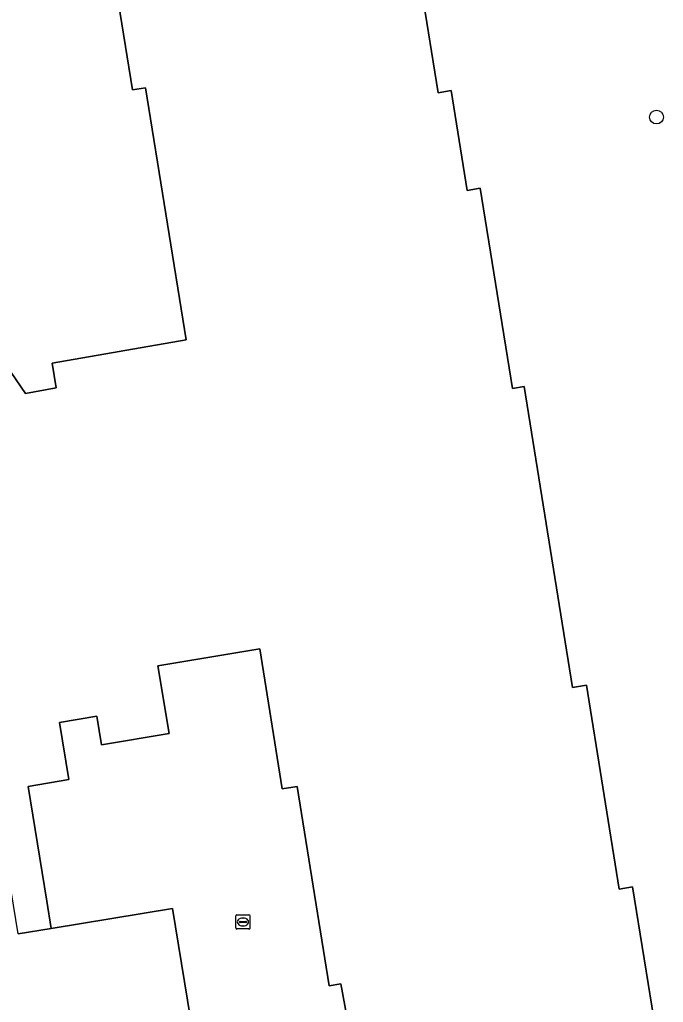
# Model space of a CAD drawing. Extents: x 162073 to 163043, y 381818 to 382561.
# Drawn here: x 162145.2 to 162190.9, y 382350.8 to 382420.6 of the extents above; entities that cross this region are included whole.
import ezdxf

# ---------------------------------------------------------------- set-up
doc = ezdxf.new("R2010")
doc.units = 0
for name, color, linetype in [('IMGEO_Boom', 7, 'Continuous'), ('IMGEO_Brandkraan', 7, 'Continuous'), ('IMGEO_Erf', 7, 'Continuous'), ('IMGEO_Pand', 7, 'Continuous')]:
    doc.layers.add(name, color=color, linetype=linetype)

msp = doc.modelspace()

# ---------------------------------------------------------------- linework, layer by layer
at = {"layer": 'IMGEO_Boom'}
msp.add_circle((162190.419, 382413.7), 0.489, dxfattribs=at)
at = {"layer": 'IMGEO_Brandkraan'}
for p, q in [((162160.534, 382356.113), (162160.534, 382356.965)), ((162160.609, 382357.039), (162161.461, 382357.039)), ((162161.535, 382356.965), (162161.535, 382356.113)), ((162160.793, 382356.533), (162160.793, 382356.545)), ((162161.231, 382356.496), (162160.833, 382356.496)), ((162160.836, 382356.582), (162161.234, 382356.582)), ((162161.045, 382356.259), (162161.02, 382356.259)), ((162161.022, 382356.819), (162161.047, 382356.819)), ((162161.277, 382356.545), (162161.277, 382356.533)), ((162161.461, 382356.039), (162160.609, 382356.039))]:
    msp.add_line(p, q, dxfattribs=at)
for points in [[(162160.534, 382356.113), (162160.534, 382356.965)], [(162160.609, 382357.039), (162161.461, 382357.039)], [(162161.535, 382356.965), (162161.535, 382356.113)], [(162161.461, 382356.039), (162160.609, 382356.039)]]:
    msp.add_lwpolyline(points, dxfattribs=at)
for centre, radius, start, end in [((162160.611, 382356.963), 0.0765, 91.55205, 178.44795), ((162160.611, 382356.963), 0.0765, 91.55205, 178.44795), ((162161.459, 382356.963), 0.0765, 1.55205, 88.44795), ((162161.459, 382356.963), 0.0765, 1.55205, 88.44795), ((162160.833, 382356.542), 0.0403, 85.87752, 175.75265), ((162160.83, 382356.532), 0.0366, 178.93798, 274.71019), ((162161.234, 382356.539), 0.043, 264.86636, 352.45326), ((162161.238, 382356.544), 0.0386, 1.73085, 96.63898), ((162160.611, 382356.115), 0.0765, 181.55205, 268.44795), ((162160.611, 382356.115), 0.0765, 181.55205, 268.44795), ((162161.459, 382356.115), 0.0765, 271.55205, 358.44795), ((162161.459, 382356.115), 0.0765, 271.55205, 358.44795)]:
    msp.add_arc(centre, radius, start, end, dxfattribs=at)
for centre, major_axis, ratio, start_param, end_param in [((162161.021, 382356.539), (-0.387, 0.002), 0.722429, 4.712389, 7.853982), ((162161.046, 382356.539), (-0.39, 0.002), 0.717154, 1.570796, 4.712389)]:
    msp.add_ellipse(centre, major_axis=major_axis, ratio=ratio, start_param=start_param, end_param=end_param, dxfattribs=at)
at = {"layer": 'IMGEO_Erf'}
for points in [[(162154.118, 382415.777), (162153.181, 382415.626), (162152.046, 382422.682)], [(162173.748, 382422.637), (162174.908, 382415.427), (162175.834, 382415.576), (162176.973, 382408.494), (162177.894, 382408.642), (162180.179, 382394.433), (162181.012, 382394.567), (162184.45, 382373.191), (162185.45, 382373.352), (162187.777, 382358.879), (162188.721, 382359.031), (162190.366, 382348.801)], [(162102.001, 382355.362), (162101.991, 382347.513), (162105.509, 382348.112), (162106.071, 382347.634), (162106.058, 382348.314), (162107.106, 382348.54), (162104.569, 382363.942), (162104.717, 382363.966), (162104.29, 382364.437), (162105.734, 382364.622), (162105.302, 382367.151), (162102.086, 382366.609), (162098.189, 382370.445), (162135.736, 382408.46), (162145.575, 382394.079), (162147.757, 382394.46), (162147.47, 382396.22), (162156.995, 382397.888), (162154.118, 382415.777)]]:
    msp.add_lwpolyline(points, dxfattribs=at)
msp.add_lwpolyline([(162156.018, 382357.492), (162160.662, 382329.147), (162162.538, 382329.407), (162162.716, 382329.435), (162161.817, 382334.821), (162168.876, 382336.036), (162167.616, 382343.291), (162170.368, 382343.721), (162169.626, 382348.045), (162168.766, 382347.906), (162167.984, 382352.14), (162167.155, 382352.007), (162164.88, 382366.152), (162163.832, 382365.983), (162162.232, 382375.938), (162154.98, 382374.723), (162155.785, 382369.922), (162150.984, 382369.117), (162150.644, 382371.145), (162147.991, 382370.7), (162148.67, 382366.644), (162145.762, 382366.157), (162147.097, 382358.012), (162147.413, 382356.082)], close=True, dxfattribs=at)
at = {"layer": 'IMGEO_Pand'}
for points in [[(162152.046, 382422.682), (162153.181, 382415.626), (162154.118, 382415.777), (162156.995, 382397.888), (162147.47, 382396.22), (162147.757, 382394.46), (162145.575, 382394.079), (162135.736, 382408.46), (162098.189, 382370.445), (162102.086, 382366.609), (162105.302, 382367.151), (162105.734, 382364.622), (162104.29, 382364.437), (162104.717, 382363.966), (162104.569, 382363.942), (162107.106, 382348.54)], [(162190.366, 382348.801), (162188.721, 382359.031), (162187.777, 382358.879), (162185.45, 382373.352), (162184.45, 382373.191), (162181.012, 382394.567), (162180.179, 382394.433), (162177.894, 382408.642), (162176.973, 382408.494), (162175.834, 382415.576), (162174.908, 382415.427), (162173.748, 382422.637)], [(162145.073, 382355.691), (162147.413, 382356.082), (162147.097, 382358.012), (162145.762, 382366.157), (162148.67, 382366.644), (162147.991, 382370.7), (162150.644, 382371.145), (162150.984, 382369.117), (162155.785, 382369.922), (162154.98, 382374.723), (162162.232, 382375.938), (162163.832, 382365.983), (162164.88, 382366.152), (162167.155, 382352.007), (162167.984, 382352.14), (162168.766, 382347.906)], [(162160.662, 382329.147), (162156.018, 382357.492), (162147.413, 382356.082), (162145.073, 382355.691), (162144.57, 382358.743), (162139.577, 382357.92), (162139.37, 382357.886), (162139.882, 382354.778), (162138.225, 382354.504), (162131.796, 382353.417), (162131.673, 382354.147), (162131.377, 382354.097), (162131.617, 382352.677), (162132.047, 382349.778)]]:
    msp.add_lwpolyline(points, dxfattribs=at)

doc.saveas('drawing.dxf')
